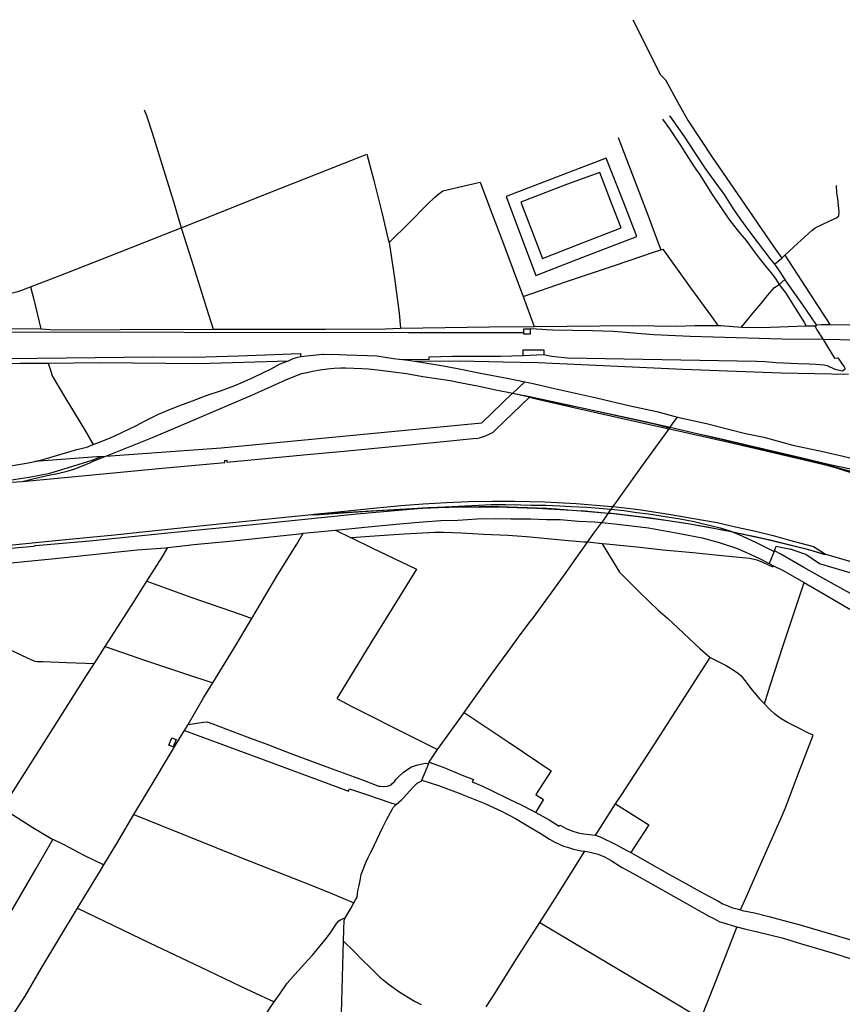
# Model space of a CAD drawing. Header units: inches. Extents: x 210911 to 224988, y 571697 to 586201.
# Tile 264 of 301: x 220269 to 221012, y 585291 to 586180. Entities that reach past the tile are written whole.
import ezdxf

# ---------------------------------------------------------------- set-up
doc = ezdxf.new("R2010")
doc.units = ezdxf.units.IN
doc.header["$MEASUREMENT"] = 0

msp = doc.modelspace()

# ---------------------------------------------------------------- linework, layer by layer
for points in [[(220822.635, 586180.069), (220847.683, 586130.23), (220852.14, 586125.75), (220863.403, 586105.301), (220872.641, 586088.743), (220894.412, 586055.861), (220917.063, 586023.066), (220949.859, 585975.165), (220957.14, 585964.701)], [(220381.36, 586098.594), (220383.618, 586093.395), (220388.564, 586077.97), (220399.292, 586043.947), (220407.775, 586015.826), (220414.976, 585992.074)], [(220849.432, 586090.338), (220855.763, 586081.34), (220865.346, 586067.073), (220871.033, 586057.942), (220877.423, 586047.986), (220883.361, 586039.808), (220894.416, 586022.243), (220909.492, 585999.924), (220917.791, 585989.085), (220925.002, 585980.721), (220931.26, 585971.972), (220936.751, 585964.746), (220944.155, 585955.683), (220948.559, 585950.105), (220951.816, 585945.541), (220954.901, 585940.881)], [(220855.837, 586093.175), (220856.107, 586092.778), (220869.135, 586074.519), (220878.654, 586059.935), (220888.109, 586045.669), (220895.9, 586034.828), (220905.16, 586022.022), (220912.573, 586010.164), (220919.47, 586000.464), (220928.41, 585988.229), (220947.308, 585963.254), (220950.603, 585959.108)], [(220809.576, 586073.697), (220818.811, 586049.2), (220827.147, 586027.179), (220836.444, 586003), (220841.96, 585988.149), (220847.954, 585972.14)], [(220414.976, 585992.074), (220435.351, 586000.155), (220493.501, 586023.338), (220548.986, 586045.242), (220574.95, 586055.617), (220582.643, 586058.577)], [(220582.643, 586058.577), (220588.685, 586034.883), (220596.222, 586004.789), (220601.702, 585981.487), (220602.731, 585978.696)], [(220826.272, 585984.351), (220814.666, 586014.623), (220798.578, 586054.983), (220753.82, 586037.878), (220708.451, 586020.281), (220720.295, 585988.086), (220735.108, 585948.929), (220777.452, 585965.391), (220826.272, 585984.351)], [(220812.071, 585992.122), (220803.479, 586014.397), (220793.026, 586042.131), (220762.678, 586031.17), (220721.712, 586015.263), (220728.335, 585997.959), (220741.16, 585964.26), (220773.219, 585976.878), (220812.071, 585992.122)], [(220602.731, 585978.696), (220621.292, 585997.306), (220637.194, 586013.368), (220643.594, 586019.488), (220647.46, 586022.867), (220651.202, 586025.421), (220656.283, 586026.58), (220669.177, 586029.797), (220684.962, 586033.392)], [(220684.962, 586033.392), (220693.205, 586010.62), (220706.67, 585975.272), (220718.598, 585943.603), (220723.612, 585929.977)], [(220959.834, 585967.469), (220971.39, 585977.876), (220984.692, 585989.897), (220987.359, 585991.949), (220999.877, 585998.169), (221006.662, 586001.081), (221008.761, 586002.847), (221008.872, 586003.899), (221009.18, 586006.117), (221008.515, 586012.399), (221007.736, 586018.339), (221006.93, 586023.625), (221006.661, 586030.249)], [(220278.723, 585938.685), (220304.576, 585948.534), (220357.712, 585969.414), (220407.927, 585989.268), (220414.976, 585992.074)], [(220414.976, 585992.074), (220424.223, 585962.95), (220437.589, 585919.532), (220443.627, 585900.426)], [(220602.731, 585978.696), (220607.411, 585946.623), (220611.584, 585915.057), (220612.861, 585901.391)], [(220723.612, 585929.977), (220761.888, 585943.294), (220807.161, 585958.24), (220841.385, 585969.912), (220847.954, 585972.14)], [(220847.954, 585972.14), (220849.893, 585972.797), (220874.736, 585937.929), (220893.892, 585911.875), (220899.329, 585903.691)], [(220950.603, 585959.108), (220957.14, 585964.701)], [(220957.14, 585964.701), (220959.834, 585967.469)], [(220959.834, 585967.469), (220986.236, 585926.929), (221000.744, 585904.613)], [(220950.603, 585959.108), (220953.755, 585955.141), (220959.897, 585945.231)], [(220224.911, 585928.736), (220230.086, 585929.18), (220242.208, 585930.297), (220249.442, 585931.03), (220256.675, 585931.891), (220261.235, 585933.033), (220267.314, 585934.641), (220270.986, 585935.707), (220276.488, 585937.689), (220278.723, 585938.685)], [(220278.723, 585938.685), (220281.896, 585927.272), (220287.967, 585900.844)], [(220920.977, 585902.27), (220931.448, 585915.233), (220938.603, 585923.833), (220944.364, 585930.777), (220950.697, 585938.04), (220954.901, 585940.881)], [(220954.901, 585940.881), (220959.897, 585945.231)], [(220954.901, 585940.881), (220960.884, 585932.925), (220969.768, 585918.53), (220977.627, 585906.101), (220978.853, 585903.56)], [(220959.897, 585945.231), (220960.082, 585944.931), (220975.92, 585922.488), (220983.65, 585910.949), (220988.378, 585904.319)], [(220723.612, 585929.977), (220733.704, 585903.049)], [(220287.967, 585900.844), (220259.237, 585900.584), (220233.44, 585900.554), (220217.113, 585900.334), (220210.447, 585899.926), (220211.584, 585902.426)], [(220287.967, 585900.844), (220300.541, 585900.041), (220359.594, 585900.162), (220443.627, 585900.426)], [(220443.627, 585900.426), (220545.269, 585900.553), (220599.109, 585900.785), (220612.861, 585901.391)], [(220612.861, 585901.391), (220693.18, 585902.668), (220733.704, 585903.049)], [(220733.704, 585903.049), (220822.661, 585903.709), (220861.946, 585903.324), (220878.79, 585903.758), (220899.329, 585903.691)], [(220899.329, 585903.691), (220902.309, 585903.705), (220920.977, 585902.27)], [(220920.977, 585902.27), (220939.183, 585902.105), (220963.081, 585902.878), (220978.853, 585903.56)], [(220978.853, 585903.56), (220986.946, 585903.512)], [(220986.946, 585903.512), (220988.759, 585903.785), (220988.378, 585904.319)], [(220986.946, 585903.512), (220989.026, 585900.037), (220994.01, 585892.047), (220994.641, 585891.012)], [(220988.378, 585904.319), (220993.098, 585904.624), (221000.744, 585904.613)], [(221000.744, 585904.613), (221018.783, 585904.443), (221039.154, 585904.792), (221058.02, 585904.883), (221074.84, 585904.657), (221085.05, 585904.463)], [(220724.219, 585897.125), (220620.144, 585897.11), (220214.348, 585897.708), (220199.459, 585896.68), (220096.383, 585896.238)], [(220724.219, 585897.125), (220724.218, 585900.688), (220730.099, 585900.688)], [(220730.099, 585900.688), (220730.087, 585895.856), (220724.219, 585895.864), (220724.219, 585897.125)], [(220994.641, 585891.012), (220957.6, 585891.555), (220874.552, 585893.986), (220841.764, 585895.462), (220830.336, 585896.223), (220812.774, 585897.807), (220805.091, 585898.327), (220786.214, 585898.96), (220750.303, 585899.661), (220744.334, 585899.973), (220740.967, 585900.34), (220730.099, 585900.688)], [(221182.948, 585882.69), (221152.787, 585884.926), (221126.241, 585886.592), (221107.442, 585887.566), (221035.742, 585890.293), (221025.728, 585890.557), (220994.641, 585891.012)], [(220994.641, 585891.012), (220998.229, 585885.134), (221001.425, 585879.68), (221004.87, 585874.325)], [(220095.183, 585873.896), (220095.185, 585872.97), (220199.207, 585873.512), (220206.137, 585873.49), (220389.37, 585875.385), (220426.97, 585875.305), (220466.531, 585876.362), (220522.62, 585878.575), (220522.73, 585875.763)], [(220511.688, 585871.987), (220515.949, 585874.138), (220520.081, 585875.34), (220522.73, 585875.763)], [(220522.73, 585875.763), (220525.612, 585876.224), (220542.366, 585877.965), (220543.284, 585878.048), (220543.22, 585877.476), (220551.42, 585878.039), (220564.005, 585877.453), (220583.2, 585876.733), (220591.463, 585876.279), (220606.526, 585873.975), (220611.694, 585873.448)], [(220611.694, 585873.448), (220638.834, 585873.213), (220638.77, 585875.538), (220659.796, 585876.007), (220703.15, 585876.031), (220723.686, 585876.753)], [(220723.686, 585876.753), (220723.685, 585881.864), (220742.354, 585881.794), (220742.323, 585877.609)], [(220723.686, 585876.753), (220742.323, 585877.609)], [(220742.323, 585877.609), (220745.968, 585876.659), (220752.072, 585875.756), (220763.673, 585874.703), (220934.361, 585871.547), (220942.168, 585871.195), (220952.138, 585870.512), (220972.087, 585869.571), (220981.948, 585869.274), (220987.828, 585868.939), (220995.433, 585868.266), (220998.132, 585867.602), (221005.264, 585864.273), (221012.006, 585863.004), (221014.57, 585864.517)], [(221004.87, 585874.325), (221007.734, 585874.743), (221013.419, 585866.374), (221014.57, 585864.517)], [(220143.003, 585866.391), (220145.222, 585867.833), (220148.497, 585870.102), (220155.424, 585870.004), (220170.926, 585870.086), (220196.603, 585869.606), (220218.27, 585869.58), (220237.333, 585869.519), (220253.667, 585869.167), (220269.67, 585869.891), (220288.478, 585869.89), (220292.29, 585869.878), (220294.597, 585869.898)], [(220294.597, 585869.898), (220340.813, 585870.304), (220430.762, 585869.506), (220511.688, 585871.987)], [(220294.597, 585869.898), (220297.299, 585861.59), (220298.2, 585858.479), (220310.728, 585837.551), (220327.474, 585809.71), (220335.436, 585796.251)], [(220335.436, 585796.251), (220338.551, 585797.441), (220350.25, 585802.003), (220354.382, 585803.778), (220361.886, 585807.519), (220374.349, 585813.606), (220382.233, 585817.664), (220394.315, 585823.688), (220405.06, 585828.188), (220413.58, 585831.547), (220425.088, 585835.855), (220438.44, 585840.924), (220451.156, 585844.977), (220463.173, 585849.73), (220469.086, 585852.138), (220480.595, 585857.082), (220496.237, 585864.564), (220504.249, 585869.257), (220510.925, 585871.601), (220511.688, 585871.987)], [(220346.824, 585785.766), (220389.024, 585802.66), (220425.012, 585817.999), (220481.219, 585842.021), (220509.451, 585854.763), (220523.63, 585860.403), (220528.525, 585861.224), (220533.293, 585862.617), (220540.476, 585863.88), (220547.088, 585864.572), (220552.936, 585865.392), (220558.975, 585865.639), (220563.297, 585865.507), (220578.043, 585865.11), (220583.954, 585864.722), (220594.823, 585863.567), (220611.221, 585861.452), (220618.339, 585860.554), (220633.084, 585857.87), (220657.617, 585854.094), (220667.849, 585851.922), (220682.466, 585849.174), (220699.117, 585845.724), (220714.305, 585842.757)], [(220611.694, 585873.448), (220620.382, 585872.562), (220625.598, 585871.636)], [(220625.598, 585871.636), (220666.584, 585871.96), (220705.744, 585871.129), (220737.148, 585870.402), (220867.987, 585864.267), (220956.545, 585861.177), (221017.476, 585859.831)], [(220625.598, 585871.636), (220633.347, 585870.261), (220649.872, 585867.764), (220664.235, 585864.826), (220685.208, 585860.863), (220710.82, 585855.815), (220725.081, 585852.957)], [(220714.305, 585842.757), (220725.081, 585852.957)], [(220725.081, 585852.957), (220732.769, 585851.417), (220749.333, 585847.385), (220789.944, 585838.508), (220820.258, 585831.104), (220844.281, 585825.994), (220863.132, 585821.042)], [(220271.256, 585762.733), (220325.457, 585767.962), (220397.716, 585774.817), (220454.368, 585780.177), (220454.214, 585781.875), (220455.939, 585782.106), (220456.061, 585780.388), (220525.371, 585786.938), (220565.11, 585790.645), (220645.57, 585798.275), (220681.474, 585802.036), (220681.495, 585801.837), (220684.179, 585802.468), (220689.738, 585804.278), (220694.178, 585806.209), (220696.539, 585807.549), (220698.387, 585809.183), (220729.389, 585839.034), (220735.519, 585837.554), (220769.425, 585829.869), (220824.205, 585817.499), (220855.443, 585810.566)], [(220346.824, 585785.766), (220450.836, 585793.331), (220686.238, 585815.78), (220714.173, 585842.63)], [(220714.173, 585842.63), (220714.305, 585842.757)], [(220714.173, 585842.63), (220760.446, 585832.81), (220775.478, 585829.594)], [(220714.305, 585842.757), (220717.103, 585842.21), (220730.894, 585839.399), (220775.478, 585829.594)], [(220775.478, 585829.594), (220842.239, 585814.94), (220855.98, 585811.328)], [(220775.478, 585829.594), (220832.776, 585817.337), (220856.349, 585811.852)], [(220856.349, 585811.852), (220859.198, 585815.894), (220863.132, 585821.042)], [(220863.132, 585821.042), (220889.328, 585815.277), (220908.967, 585810.044), (220924.345, 585806.387), (220940.886, 585802.835), (220967.348, 585795.787), (220994.213, 585790.025), (221012.559, 585785.623), (221027.859, 585781.972)], [(220813.277, 585752.006), (220814.878, 585754.265), (220829.947, 585775.249), (220845.797, 585797.071), (220852.485, 585806.368), (220855.443, 585810.566)], [(220855.443, 585810.566), (220855.98, 585811.328)], [(220855.443, 585810.566), (220861.106, 585809.31), (220909.405, 585798.297), (220960.904, 585786.505), (220996.787, 585777.894), (221007.597, 585775.036), (221023.28, 585769.817), (221041.513, 585762.013), (221052.382, 585757.172), (221089.078, 585739.494), (221102.685, 585732.377), (221116.701, 585725.145)], [(220855.98, 585811.328), (220856.349, 585811.852)], [(220856.349, 585811.852), (220882.154, 585805.848)], [(220882.154, 585805.848), (220897.415, 585802.653), (220937.102, 585793.189), (220974.39, 585784.481), (221000.609, 585778.31), (221017.946, 585774.743), (221032.678, 585770.677), (221036.699, 585769.836), (221042.762, 585767.553), (221050.169, 585764.753), (221060.253, 585759.981), (221072.161, 585754.87), (221079.99, 585750.713), (221085.432, 585748.718)], [(220882.154, 585805.848), (220920.132, 585797.012), (220934.197, 585793.585), (220942.656, 585791.47), (220960.113, 585787.239), (220997.26, 585778.192), (221019.393, 585772.119), (221031.523, 585768.185), (221044.346, 585763.675), (221057.054, 585758.499), (221069.275, 585753.169), (221087.739, 585744.321), (221110.893, 585732.279)], [(220282.573, 585781.094), (220290.995, 585783.004), (220312.357, 585789.399), (220320.685, 585791.678), (220329.586, 585794.019), (220335.436, 585796.251)], [(219763.148, 585699.509), (219797.224, 585706.071), (219841.236, 585714.255), (219863.027, 585719.05), (219890.537, 585725.247), (219916.641, 585731.489), (219932.157, 585733.554), (219939.847, 585734.469), (220027.11, 585741.989), (220153.811, 585753.83), (220233.653, 585761.231), (220257.647, 585763.836), (220277.465, 585766.875), (220296.192, 585770.539), (220316.85, 585776.632), (220335.349, 585782.574), (220342.459, 585785.449)], [(220271.256, 585762.733), (220280.811, 585765.223), (220293.717, 585768.45), (220303.253, 585770.219), (220311.772, 585772.179), (220318.893, 585774.395), (220331.609, 585779.529), (220335.36, 585781.177), (220346.824, 585785.766)], [(220342.459, 585785.449), (220282.573, 585781.094)], [(220342.459, 585785.449), (220346.824, 585785.766)], [(220167.595, 585767.443), (220168.687, 585767.569), (220199.836, 585770.458), (220219.16, 585772.216), (220234.925, 585774.106), (220256.093, 585776.243), (220264.358, 585777.696), (220275.101, 585779.4), (220282.573, 585781.094)], [(219890.008, 585721.802), (219911.479, 585725.591), (219927.5, 585728.942), (219932.458, 585729.826), (219939.07, 585731.026), (219943.52, 585731.53), (219958.14, 585732.848), (219977.528, 585734.924), (220001.748, 585737.567), (220041.351, 585741.082), (220072.69, 585744.162), (220098.752, 585746.485), (220120.683, 585748.494), (220168.74, 585753.208), (220210.06, 585757.293), (220239.682, 585760.184), (220261.041, 585762.258), (220271.256, 585762.733)], [(220804.841, 585740.194), (220808.192, 585744.826), (220813.277, 585752.006)], [(220534.717, 585733.231), (220553.673, 585735.163), (220588.532, 585738.728), (220613.267, 585741.217), (220633.402, 585742.854), (220654.504, 585744.029), (220674.408, 585744.741), (220696.05, 585744.982), (220715.809, 585745.069), (220743.323, 585744.494), (220771.656, 585743.026), (220800.191, 585740.741), (220804.841, 585740.194)], [(220638.191, 585739.248), (220646.013, 585739.777), (220653.091, 585740.139), (220683.475, 585741.632), (220694.678, 585741.978), (220707.708, 585741.993), (220721.586, 585741.93), (220730.468, 585741.453), (220744.159, 585741.407), (220756.671, 585740.871), (220766.89, 585740.315), (220781.132, 585739.572), (220792.349, 585738.819), (220803.072, 585737.746)], [(220051.083, 585689.956), (220055.59, 585690.018), (220065.701, 585690.242), (220110.638, 585689.937), (220111.683, 585689.813), (220154.611, 585691.376), (220159.404, 585691.729), (220161.644, 585692.136), (220162.628, 585692.197), (220198.028, 585696.193), (220240.896, 585700.783), (220267.991, 585703.198), (220281.549, 585704.372), (220283.207, 585705.059), (220331.978, 585709.249), (220399.825, 585716.075), (220436.367, 585719.723), (220455.604, 585721.71), (220485.702, 585724.656), (220573.558, 585733.671), (220604.46, 585736.472), (220632.047, 585738.832), (220633.039, 585738.899)], [(220051.083, 585689.956), (220058.641, 585690.424), (220078.421, 585691.207), (220106.127, 585692.427), (220130.85, 585693.486), (220146.545, 585694.288), (220161.546, 585695.748), (220203.394, 585699.832), (220253.634, 585704.801), (220304.222, 585709.777), (220354.737, 585714.847), (220402.831, 585719.775), (220452.112, 585724.88), (220500.027, 585729.7), (220502.643, 585729.963), (220532.864, 585733.042)], [(220532.864, 585733.042), (220534.717, 585733.231)], [(220532.864, 585733.042), (220534.793, 585732.672)], [(220534.717, 585733.231), (220549.793, 585734.242), (220622.79, 585738.604), (220638.191, 585739.248)], [(220534.793, 585732.672), (220543.833, 585733.341), (220565.047, 585734.911), (220597.467, 585736.886), (220632.852, 585738.897)], [(220632.852, 585738.897), (220633.039, 585738.899)], [(220633.039, 585738.899), (220647.32, 585739.343), (220666.552, 585739.941), (220700.632, 585739.941), (220736.162, 585738.869), (220767.677, 585737.018)], [(220633.039, 585738.899), (220638.191, 585739.248)], [(220638.191, 585739.248), (220650.351, 585739.756), (220683.998, 585740.271)], [(220683.998, 585740.271), (220692.705, 585740.254), (220701.412, 585740.166), (220710.118, 585740.008), (220718.822, 585739.78), (220727.524, 585739.481), (220736.224, 585739.113), (220744.92, 585738.674), (220753.612, 585738.165)], [(220753.612, 585738.165), (220767.677, 585737.018)], [(220767.677, 585737.018), (220775.942, 585736.344)], [(220800.521, 585734.11), (220775.942, 585736.344)], [(220775.942, 585736.344), (220800.668, 585734.328)], [(220794.889, 585725.762), (220800.521, 585734.11)], [(220800.521, 585734.11), (220800.668, 585734.328)], [(220913.92, 585716.833), (220911.177, 585717.417), (220907.278, 585718.247), (220872.509, 585724.574), (220838.618, 585729.695), (220803.636, 585733.827), (220800.795, 585734.085), (220800.521, 585734.11)], [(220800.668, 585734.328), (220801.614, 585735.729), (220803.072, 585737.746)], [(220800.668, 585734.328), (220802.825, 585734.152), (220827.502, 585731.406), (220854.658, 585727.693), (220868.655, 585725.478), (220889.844, 585721.88), (220904.957, 585719.017), (220912.111, 585717.569)], [(220803.072, 585737.746), (220804.841, 585740.194)], [(220803.072, 585737.746), (220814.836, 585736.549), (220826.39, 585735.003), (220836.943, 585733.637), (220850.002, 585731.447), (220865.374, 585729.134), (220878.04, 585726.745), (220885.411, 585725.076), (220892.878, 585723.18), (220901.546, 585721.01), (220910.335, 585718.291), (220912.111, 585717.569)], [(220804.841, 585740.194), (220828.077, 585737.458), (220856.94, 585733.171), (220875.956, 585729.886), (220898.972, 585725.91), (220915.445, 585721.914), (220933.375, 585717.962), (220949.554, 585714.009), (220964.166, 585710.028), (220985.876, 585704.102), (220995.725, 585697.707), (220996.813, 585697.253)], [(220554.07, 585718.979), (220583.595, 585721.937), (220612.328, 585724.574), (220625.868, 585725.894), (220637.183, 585726.835), (220649.451, 585727.711), (220664.643, 585728.076), (220681.997, 585729.074), (220698.396, 585729.564), (220712.507, 585729.168), (220730.75, 585729.211), (220744.86, 585728.561), (220757.128, 585728.42), (220773.717, 585727.068), (220788.4, 585726.353), (220794.698, 585725.782)], [(220788.509, 585717.46), (220794.698, 585725.782)], [(220794.698, 585725.782), (220794.889, 585725.762)], [(220794.889, 585725.762), (220811.675, 585723.992), (220836.903, 585720.959), (220863.237, 585716.354), (220885.335, 585711.903), (220900.75, 585707.763), (220916.324, 585702.63), (220925.225, 585698.89), (220936.396, 585693.681), (220945.818, 585688.885)], [(220402.815, 585703.337), (220426.391, 585705.84), (220461.735, 585709.36), (220521.489, 585715.713), (220524.884, 585716.213)], [(220478.526, 585639.056), (220502.266, 585678.878), (220519.194, 585706.248), (220524.884, 585716.213)], [(220524.884, 585716.213), (220554.07, 585718.979)], [(220554.07, 585718.979), (220567.694, 585712.317)], [(220781.676, 585707.952), (220778.608, 585708.206), (220761.302, 585709.606), (220742.676, 585711.372), (220726.736, 585712.93), (220709.852, 585714.193), (220687.831, 585715.113), (220668.003, 585716.193), (220651.764, 585716.959), (220643.877, 585716.665), (220616.181, 585715.338), (220589.427, 585713.545), (220568.575, 585711.886)], [(220781.676, 585707.952), (220788.509, 585717.46)], [(220912.111, 585717.569), (220917.078, 585716.563), (220931.817, 585713.439), (220946.774, 585710.049), (220976.965, 585702.568), (220992.682, 585698.079), (220996.059, 585697.404)], [(220912.111, 585717.569), (220913.92, 585716.833)], [(220996.204, 585696.807), (220995.531, 585697.002), (220981.696, 585701.01), (220941.8, 585710.898), (220913.92, 585716.833)], [(220913.92, 585716.833), (220918.36, 585715.027), (220933.431, 585708.02), (220950.311, 585699.66)], [(220568.575, 585711.886), (220586.887, 585702.933), (220620.5, 585687.074), (220627.299, 585683.635), (220612.216, 585659.314), (220586.251, 585617.084), (220560.286, 585574.601), (220555.323, 585566.79), (220569.683, 585559.34), (220622.865, 585532.402), (220646.455, 585520.706)], [(220567.694, 585712.317), (220568.575, 585711.886)], [(220670.336, 585554.167), (220696.084, 585590.036), (220712.605, 585612.494), (220721.098, 585624.239), (220730.348, 585636.595), (220732.902, 585640.078), (220762.464, 585680.814), (220766.287, 585686.537), (220781.676, 585707.952)], [(220795.108, 585706.635), (220784.431, 585707.724), (220781.676, 585707.952)], [(220949.203, 585685.509), (220940.147, 585689.704), (220935.123, 585691.8), (220928.114, 585693.344), (220918.746, 585694.267), (220905.984, 585695.362), (220876.929, 585698.389), (220850.244, 585700.791), (220826.356, 585703.548), (220798.974, 585706.241), (220795.108, 585706.635)], [(220795.108, 585706.635), (220810.708, 585681.05), (220829.357, 585662.325), (220845.454, 585646.57), (220854.074, 585639.385), (220883.325, 585612.145), (220892.532, 585603.832), (220892.645, 585603.775)], [(220167.506, 585680.325), (220167.606, 585680.323), (220180.193, 585681.389), (220209.497, 585684.217), (220238.548, 585687.172), (220270.205, 585690.251), (220301.099, 585693.204), (220337.651, 585697.231), (220374.965, 585701.13), (220400.582, 585702.945), (220402.815, 585703.337)], [(220383.76, 585672.864), (220397.525, 585694.497), (220402.815, 585703.337)], [(220950.311, 585699.66), (220945.818, 585688.885)], [(220950.575, 585700.294), (220950.311, 585699.66)], [(220950.575, 585700.294), (220952.294, 585704.417), (220957.74, 585703.317), (220965.416, 585701.689)], [(221087.032, 585618.905), (221079.684, 585624.604), (221069.387, 585631.845), (221061.056, 585637.103), (221052.498, 585642.385), (221042.848, 585648.387), (221036.927, 585652.321), (221030.736, 585655.398), (221001.707, 585671.356), (220977.232, 585685.176), (220956.312, 585697.124), (220950.575, 585700.294)], [(221112.961, 585653.701), (221105.995, 585655.195), (221057.043, 585669.311), (220991.377, 585688.402), (220984.801, 585692.953), (220978.905, 585697.082), (220967.465, 585700.993), (220965.416, 585701.689)], [(220996.059, 585697.404), (220996.204, 585696.807)], [(220996.059, 585697.404), (220996.813, 585697.253)], [(220996.813, 585697.253), (220998.001, 585696.953), (221024.845, 585689.13), (221063.273, 585678), (221107.448, 585665.268), (221136.511, 585656.807), (221142.224, 585655.141)], [(220945.818, 585688.885), (220949.843, 585686.837)], [(220336.219, 585598.256), (220328.361, 585598.492), (220311.327, 585599.21), (220290.097, 585599.932), (220284.758, 585599.938), (220283.042, 585600.257), (220281.453, 585601.022), (220276.116, 585603.378), (220253.749, 585613.824), (220216.896, 585631.721), (220164.728, 585656.56), (220158.311, 585659.744), (220162.194, 585667.747), (220167.506, 585680.325)], [(220949.843, 585686.837), (220949.203, 585685.509)], [(220949.843, 585686.837), (220957.952, 585682.711), (220977.541, 585671.636)], [(220346.119, 585613.735), (220365.707, 585644.268), (220374.743, 585658.492), (220383.76, 585672.864)], [(220383.76, 585672.864), (220423.687, 585658.502), (220468.869, 585642.757), (220478.526, 585639.056)], [(220941.484, 585561.959), (220946.784, 585578.531), (220958.139, 585613.92), (220977.541, 585671.636)], [(220977.541, 585671.636), (220999.823, 585658.617), (221048.591, 585629.951), (221060.504, 585622.908), (221069.158, 585617.031), (221074.734, 585613.346), (221079.913, 585609.598), (221089.059, 585601.54), (221100.188, 585592.153), (221108.553, 585584.906), (221113.638, 585579.962), (221119.518, 585573.497), (221120.828, 585572.442)], [(220443.448, 585580.916), (220461.981, 585611.31), (220478.526, 585639.056)], [(220336.219, 585598.256), (220346.119, 585613.735)], [(220346.119, 585613.735), (220382.71, 585601.165), (220417.979, 585589.308), (220443.448, 585580.916)], [(220807.157, 585471.552), (220812.241, 585479.27), (220840.116, 585522.279), (220892.645, 585603.775)], [(220892.645, 585603.775), (220906.948, 585596.662), (220913.437, 585592.737), (220918.014, 585589.32), (220920.663, 585587.262), (220923.947, 585583.026), (220930.6, 585574.527), (220937.36, 585566.372), (220941.484, 585561.959)], [(220253.476, 585467.926), (220298.825, 585539.491), (220329.243, 585587.561), (220336.219, 585598.256)], [(220421.024, 585543.465), (220435.125, 585567.302), (220443.448, 585580.916)], [(220646.455, 585520.706), (220651.183, 585527.459), (220667.582, 585550.428), (220667.611, 585550.371), (220670.336, 585554.167)], [(220670.336, 585554.167), (220711.148, 585526.958), (220748.947, 585501.641), (220735.118, 585480.154)], [(220920.017, 585375.944), (220925.306, 585388.037), (220937.092, 585414.906), (220957.064, 585459.739), (220960.501, 585468.128), (220970.912, 585495.57), (220985.602, 585533.632), (220981.334, 585535.633), (220970.731, 585540.851), (220962.447, 585545.058), (220956.649, 585548.483), (220950.977, 585552.763), (220946.043, 585557.14), (220941.484, 585561.959)], [(220421.024, 585543.465), (220434.982, 585545.443), (220438.414, 585545.884), (220442.545, 585544.291), (220474.063, 585532.183), (220492.047, 585525.555), (220513.716, 585517.08), (220551.081, 585503.44), (220577.58, 585493.689), (220589.336, 585489.165), (220593.085, 585487.763), (220594.547, 585487.507), (220597.534, 585487.44), (220600.839, 585487.691), (220603.764, 585488.704), (220604.4, 585488.958), (220605.036, 585489.783), (220607.39, 585492.005), (220608.98, 585493.973), (220611.842, 585496.575), (220615.277, 585499.876), (220617.567, 585501.589), (220620.429, 585503.619), (220622.909, 585505.078), (220625.452, 585506.092), (220628.631, 585507.042), (220632.7, 585507.927), (220635.242, 585508.305), (220638.461, 585508.112)], [(220371.998, 585461.923), (220390.321, 585492.559), (220402.477, 585512.689), (220408.714, 585523.04), (220416.669, 585536.058), (220417.719, 585537.922)], [(220417.719, 585537.922), (220421.024, 585543.465)], [(220417.719, 585537.922), (220488.795, 585511.769), (220556.217, 585486.722), (220565.94, 585483.153), (220566.704, 585485.186), (220583.036, 585479.767), (220603.181, 585473.009), (220608.868, 585471.148)], [(220410.435, 585529.774), (220407.569, 585523.105), (220403.63, 585524.634), (220406.545, 585531.384), (220410.435, 585529.774)], [(220638.914, 585509.214), (220639.634, 585510.964), (220646.455, 585520.706)], [(220632.225, 585492.953), (220638.461, 585508.112)], [(220638.461, 585508.112), (220638.914, 585509.214)], [(220638.914, 585509.214), (220651.346, 585504.749), (220668.629, 585497.713), (220678.843, 585493.653), (220677.631, 585491.444), (220686.214, 585488.038), (220695.154, 585483.673), (220711.142, 585475.961), (220721.943, 585470.774), (220732.264, 585465.409), (220734.986, 585463.896)], [(220608.868, 585471.148), (220613.662, 585475.329), (220615.648, 585477.155), (220621.254, 585483.306), (220625.077, 585487.381), (220628.096, 585490.247), (220632.024, 585492.496), (220632.225, 585492.953)], [(220632.225, 585492.953), (220647.282, 585488.219), (220664.984, 585481.617), (220689.075, 585471.969), (220704.057, 585464.951), (220716.9, 585458.321), (220730.165, 585450.335), (220738.948, 585445.171), (220747.563, 585439.918), (220752.245, 585436.986), (220755.68, 585435.482), (220760.235, 585433.343), (220763.661, 585432.407), (220769.034, 585430.624), (220775.907, 585429.122), (220779.445, 585428.871)], [(220734.986, 585463.896), (220738.359, 585469.327), (220742.124, 585475.447), (220740.001, 585476.889)], [(220735.118, 585480.154), (220740.001, 585476.889)], [(220253.476, 585467.926), (220280.961, 585450.356), (220298.815, 585439.344), (220298.888, 585439.361)], [(220570.785, 585382.123), (220572.338, 585384.87), (220573.8, 585387.426), (220574.496, 585393.237), (220575.147, 585396.659), (220576.382, 585402.537), (220577.342, 585407.841), (220581.748, 585419.316), (220583.972, 585423.846), (220585.784, 585427.516), (220587.905, 585431.419), (220589.252, 585434.058), (220597.094, 585450.624), (220600.278, 585457.161), (220605.647, 585467.203), (220606.166, 585468.406), (220608.868, 585471.148)], [(220789.139, 585443.512), (220791.397, 585447.1), (220807.157, 585471.552)], [(220807.157, 585471.552), (220837.046, 585452.863), (220824.318, 585432.886), (220820.898, 585427.665)], [(220344.939, 585416.45), (220356.655, 585435.722), (220371.998, 585461.923)], [(220371.998, 585461.923), (220470.932, 585422.444), (220532.252, 585398.103), (220551.506, 585390.393), (220560.847, 585386.38), (220570.785, 585382.123)], [(220734.986, 585463.896), (220747.096, 585457.166), (220756.198, 585451.666), (220757.124, 585452.364), (220759.078, 585451.09), (220762.631, 585449.361), (220767.754, 585447.232), (220773.352, 585445.566), (220778.57, 585444.49), (220783.639, 585443.839), (220788.617, 585443.498), (220789.014, 585443.562), (220789.139, 585443.512)], [(220220.631, 585304.359), (220220.723, 585304.649), (220224.733, 585311.317), (220261.073, 585373.87), (220283.858, 585413.243), (220298.888, 585439.361)], [(220298.888, 585439.361), (220299.641, 585439.533), (220308.791, 585434.885), (220326.963, 585425.333), (220344.939, 585416.45)], [(220789.139, 585443.512), (220793.106, 585441.899), (220807.431, 585435.039), (220818.014, 585429.309), (220820.898, 585427.665)], [(220738.833, 585364.411), (220752.521, 585386.162), (220779.445, 585428.871)], [(220779.445, 585428.871), (220779.776, 585428.848), (220785.421, 585427.78), (220791.499, 585426.293), (220796.996, 585423.858), (220803.277, 585420.469), (220812.528, 585414.546), (220823.543, 585408.539), (220840.73, 585398.801), (220871.258, 585381.617), (220891.835, 585369.777), (220894.754, 585368.577), (220901.405, 585365.167), (220905.746, 585363.849), (220913.203, 585361.504), (220916.755, 585360.591)], [(220820.898, 585427.665), (220825.762, 585424.894), (220835.631, 585419.436), (220855.889, 585407.932), (220870.691, 585399.744), (220880.932, 585394.122), (220890.688, 585388.605), (220898.888, 585384.283), (220903.996, 585381.358), (220908.519, 585379.418), (220912.836, 585377.872), (220915.719, 585377.155), (220918.287, 585376.488), (220920.017, 585375.944)], [(220321.29, 585377.415), (220340.999, 585410.004), (220344.939, 585416.45)], [(220262.377, 585280.204), (220266.985, 585287.315), (220273.985, 585297.983), (220288.495, 585323.004), (220321.29, 585377.415)], [(220321.29, 585377.415), (220386.273, 585346.218), (220438.249, 585321.379), (220468.559, 585306.985), (220478.153, 585302.463), (220498.805, 585292.956)], [(220563.259, 585368.922), (220568.312, 585377.751), (220570.785, 585382.123)], [(220498.805, 585292.956), (220504.213, 585300.338), (220510.512, 585309.799), (220517.447, 585317.544), (220529.47, 585330.812), (220533.032, 585334.684), (220536.34, 585338.557), (220540.285, 585343.509), (220544.484, 585348.652), (220546.965, 585351.572), (220550.401, 585355.953), (220553.71, 585361.033), (220555.555, 585363.827), (220557.209, 585365.922), (220558.735, 585366.874), (220563.259, 585368.922)], [(220561.56, 585347.481), (220561.828, 585358.166), (220561.995, 585366.64), (220563.259, 585368.922)], [(220920.017, 585375.944), (220921.544, 585375.464), (220932.524, 585373.095), (220945.481, 585369.822), (220962.294, 585365.337), (220974.626, 585362.025), (220990.017, 585357.657), (221001.156, 585354.296), (221019.576, 585348.929)], [(220690.299, 585288.221), (220698.569, 585301.37), (220717.157, 585330.857), (220738.833, 585364.411)], [(220738.833, 585364.411), (220768.402, 585346.638), (220853.142, 585296.534), (220884.16, 585277.886)], [(220916.755, 585360.591), (220896.684, 585309.674), (220884.16, 585277.886)], [(220916.755, 585360.591), (220924.705, 585358.548), (220935.149, 585355.97), (220957.462, 585350.557), (220975.085, 585345.204), (220984.423, 585342.551), (221004.73, 585336.448), (221018.931, 585331.889), (221024.499, 585330.28), (221035.427, 585329.324)], [(220557.957, 585178.304), (220558.79, 585240.595), (220559.605, 585282.454), (220561.56, 585347.481)], [(220561.56, 585347.481), (220570.743, 585338.734), (220578.988, 585330.206), (220584.51, 585324.701), (220588.498, 585320.761), (220594.192, 585315.203), (220598.717, 585311.471), (220602.978, 585308.247), (220609.163, 585303.806), (220612.385, 585301.474), (220620.025, 585296.716), (220625.422, 585293.512), (220631.701, 585290.266)], [(220441.932, 585198.507), (220442.037, 585198.924), (220446.175, 585208.006), (220448.021, 585211.753), (220449.167, 585214.103), (220451.522, 585218.676), (220454.322, 585223.121), (220458.904, 585230.424), (220462.85, 585236.965), (220466.859, 585242.933), (220477.168, 585259.063), (220486.841, 585274.176), (220494.986, 585287.067), (220498.805, 585292.956)]]:
    msp.add_lwpolyline(points)

doc.saveas('drawing.dxf')
